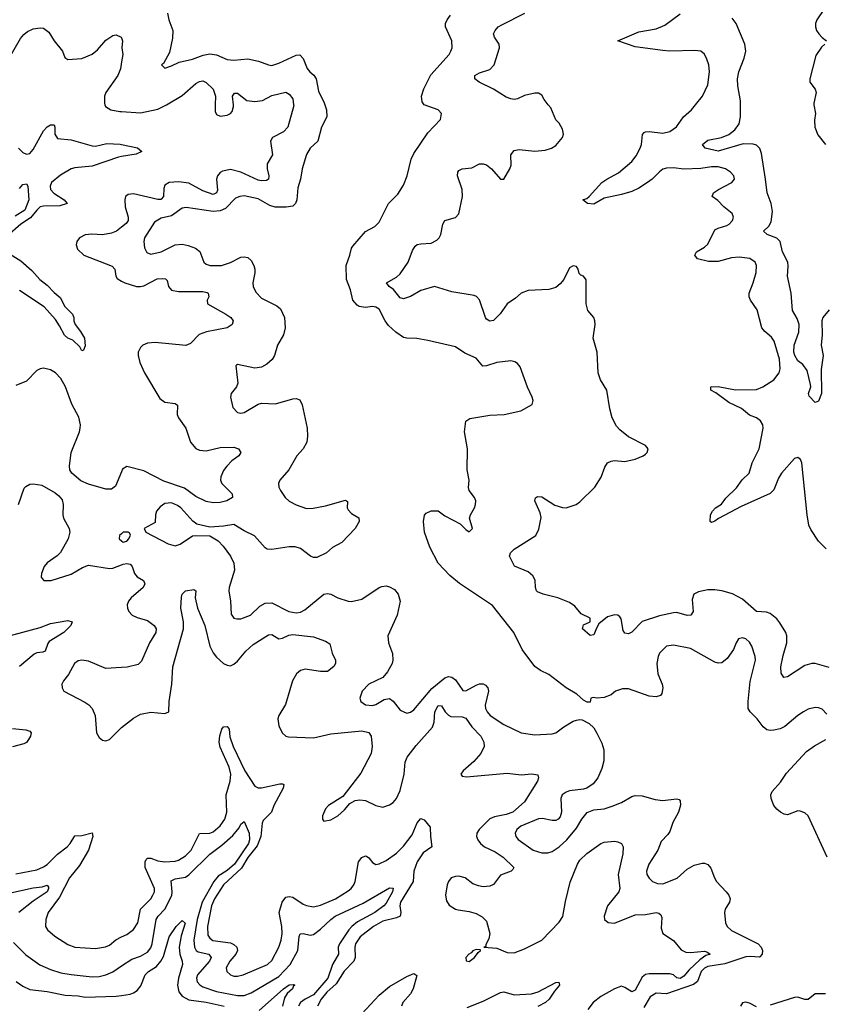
# Model space of a CAD drawing. Header units: inches. Extents: x 1843162 to 1959474, y 907081 to 1016326.
# Tile 525 of 656: x 1919411 to 1924057, y 994800 to 1000492. Entities that reach past the tile are written whole.
import ezdxf

# ---------------------------------------------------------------- set-up
doc = ezdxf.new("R2010")
doc.units = ezdxf.units.IN
doc.header["$MEASUREMENT"] = 0
for name, color, linetype in [('B9010', 7, 'Continuous'), ('B9020', 7, 'Continuous'), ('B9919', 7, 'Continuous'), ('B9929', 7, 'Continuous')]:
    doc.layers.add(name, color=color, linetype=linetype)

msp = doc.modelspace()

# ---------------------------------------------------------------- linework, layer by layer
at = {"layer": 'B9010', "color": 5, "elevation": 520}
for points in [[(1919350, 1000268.9), (1919416.8, 1000383.2), (1919434.8, 1000405.2), (1919457.3, 1000422.7), (1919490, 1000439.4), (1919530, 1000445.4), (1919550, 1000442), (1919579.8, 1000419.8), (1919611.2, 1000370), (1919659.6, 1000310), (1919672.3, 1000272.3), (1919690, 1000262.4), (1919770, 1000268.1), (1919830, 1000292.8), (1919862, 1000318), (1919910, 1000373.8), (1919950, 1000399.6), (1919970, 1000403.6), (1919998.7, 1000390), (1920000, 1000386.7)], [(1920000, 1000247.7), (1919993.3, 1000206.7), (1919979.5, 1000170), (1919910.2, 1000070), (1919902.7, 1000050), (1919901.1, 1000010), (1919904.6, 1000000)]]:
    msp.add_lwpolyline(points, dxfattribs=at)
at = {"layer": 'B9020', "color": 5}
for points, elevation in [([(1920266.8, 1000530), (1920272.7, 1000490), (1920296.9, 1000430), (1920295.1, 1000384.9), (1920277.6, 1000302.4), (1920242, 1000238), (1920232, 1000230), (1920250, 1000212), (1920290, 1000224.9), (1920333.7, 1000246.3), (1920410, 1000262.8), (1920472.5, 1000287.5), (1920510, 1000295), (1920548.9, 1000288.9), (1920610, 1000261.7), (1920650, 1000258.3), (1920730, 1000265.5), (1920792.4, 1000252.4), (1920850, 1000230.4), (1920870, 1000227.4), (1920910, 1000239.6), (1921010, 1000286), (1921030, 1000287.9), (1921050, 1000267), (1921073, 1000210), (1921088, 1000190), (1921111.6, 1000171.6), (1921124.4, 1000150), (1921138.1, 1000078.1), (1921171.2, 1000011.2), (1921175.2, 1000000)], 540), ([(1922467.1, 1000000), (1922443.6, 1000030), (1922430, 1000055.1), (1922410, 1000067), (1922390, 1000066.3), (1922330, 1000052.7), (1922290, 1000033.7), (1922270, 1000029.7), (1922250, 1000034.7), (1922224.5, 1000044.5), (1922151.3, 1000090), (1922068.2, 1000130), (1922043, 1000150), (1922042.4, 1000170), (1922070, 1000184.2), (1922130, 1000203.5), (1922155.1, 1000230), (1922186, 1000330), (1922183.5, 1000350), (1922156.9, 1000390), (1922151.3, 1000410), (1922159.7, 1000430), (1922177.7, 1000450), (1922197.8, 1000462.2), (1922331.3, 1000530)], 520), ([(1923318.7, 1000000), (1923358.7, 1000050), (1923390, 1000116), (1923399.8, 1000190), (1923395.3, 1000230), (1923384, 1000264), (1923370, 1000292.3), (1923349.7, 1000309.7), (1923314.5, 1000314.5), (1923170.1, 1000309.9), (1923130, 1000313.6), (1922970, 1000334.6), (1922869.6, 1000370), (1922990, 1000422.2), (1923090, 1000439.2), (1923140, 1000460), (1923230, 1000524.7)], 480), ([(1924060.2, 1000550), (1924018.8, 1000490), (1924011.1, 1000470), (1924011.3, 1000450), (1924017.3, 1000430), (1924030.2, 1000410), (1924050, 1000388.4), (1924075.5, 1000370)], 460), ([(1921749.8, 1000000), (1921737.2, 1000017.2), (1921734, 1000050), (1921747.1, 1000092.9), (1921787.9, 1000172.1), (1921894.3, 1000290), (1921904.4, 1000310), (1921911, 1000330), (1921908.7, 1000370), (1921872.9, 1000450), (1921873.8, 1000470), (1921882.8, 1000490), (1921902.3, 1000517.7)], 540), ([(1923577.8, 1000000), (1923577.8, 1000022.2), (1923562.9, 1000110), (1923561.4, 1000150), (1923569, 1000190), (1923599, 1000270), (1923608.9, 1000310), (1923603.2, 1000350), (1923553.2, 1000470), (1923530, 1000499.9)], 460), ([(1920000, 1000386.7), (1920006.7, 1000370), (1920002.2, 1000330), (1920007, 1000290), (1920000, 1000247.7)], 520), ([(1924064.9, 1000350), (1924046.2, 1000333.8), (1924014.4, 1000285.6), (1923979.1, 1000150), (1923979.6, 1000130), (1924010.2, 1000090), (1924016.1, 1000070), (1924001.4, 1000010), (1924003, 1000000)], 460), ([(1920260.3, 1000000), (1920270, 1000004.8), (1920350, 1000052.9), (1920430, 1000123.8), (1920450, 1000134.2), (1920470, 1000138), (1920490, 1000128.6), (1920530.1, 1000090), (1920542.8, 1000050), (1920542.3, 1000000)], 520), ([(1920647, 1000000), (1920642.4, 1000050), (1920653.3, 1000066.7), (1920670, 1000066.3), (1920724.8, 1000024.8), (1920770, 1000018), (1920814.5, 1000025.5), (1920870, 1000054.3), (1920950, 1000072.9), (1920970, 1000061.6), (1920990, 1000033.4), (1920994.8, 1000000)], 520)]:
    msp.add_lwpolyline(points, dxfattribs=dict(at, elevation=elevation))
at = {"layer": 'B9919', "color": 5}
for points, elevation in [([(1919904.6, 1000000), (1919908.2, 999990), (1919938, 999970), (1919990, 999960.8), (1920000, 999960.1)], 520), ([(1919404.1, 999750), (1919430, 999723.8), (1919450, 999714), (1919470, 999717.8), (1919490, 999740.8), (1919549.3, 999850), (1919570, 999872.3), (1919590, 999884.4), (1919610, 999884), (1919614.7, 999870), (1919614.3, 999830), (1919630, 999805.7), (1919710, 999797), (1919830, 999762.2), (1919850, 999761.4), (1919915.1, 999775.1), (1919992, 999772), (1920000, 999770.3)], 480), ([(1920000, 999700.7), (1919982.3, 999697.7), (1919830, 999645.5), (1919730, 999636.1), (1919710, 999629), (1919647.7, 999592.3), (1919596.3, 999550), (1919587.4, 999530), (1919589.1, 999510), (1919608.8, 999488.8), (1919669.1, 999450), (1919685.7, 999430), (1919643.7, 999416.3), (1919550, 999414.2), (1919530, 999409.6), (1919510, 999391.5), (1919474.3, 999345.7), (1919417.9, 999310), (1919339.2, 999240.8)], 480), ([(1919410, 999515.3), (1919430, 999538.9), (1919450, 999542), (1919457.6, 999530), (1919463.8, 999450), (1919442, 999390), (1919384.9, 999355.1)], 460), ([(1920000, 999292.6), (1919970.5, 999269.5), (1919942.7, 999257.3), (1919890, 999247.3), (1919827.7, 999252.3), (1919790, 999248.9), (1919756.4, 999230), (1919741.3, 999210), (1919737, 999190), (1919745.3, 999165.3), (1919783.1, 999130), (1919946.2, 999066.2), (1919961.2, 999050), (1919967.6, 999010), (1919975.3, 998995.3), (1920000, 998981.1)], 520), ([(1919357, 999137), (1919417.5, 999097.5), (1919481.3, 999041.3), (1919528.1, 998990), (1919570, 998957.7), (1919610, 998914.8), (1919645.8, 998885.7), (1919672.9, 998832.9), (1919717.1, 998790), (1919723.8, 998770), (1919723.8, 998750), (1919732.4, 998730), (1919763.1, 998690), (1919785.3, 998650), (1919790, 998606), (1919779.6, 998580.4), (1919770, 998578), (1919759.8, 998599.8), (1919719.1, 998639.1), (1919690, 998650.8), (1919670, 998667.5), (1919642, 998722), (1919617.7, 998757.7), (1919552.2, 998832.2), (1919410, 998925.3)], 480), ([(1920000, 997877.5), (1919965.1, 997794.9), (1919941.8, 997778.2), (1919910, 997777.1), (1919810, 997806.3), (1919765.1, 997825.1), (1919712.3, 997870), (1919700.9, 997890), (1919699.5, 997910), (1919709.7, 997990), (1919756.8, 998110), (1919760.9, 998130), (1919762.4, 998150), (1919753.3, 998193.3), (1919713.1, 998270), (1919676.2, 998370), (1919650, 998417.4), (1919618.9, 998450), (1919590, 998468.3), (1919550, 998477.6), (1919530, 998474), (1919510, 998463.7), (1919450, 998401.6), (1919390, 998377.6)], 520), ([(1919404.4, 997690), (1919437.2, 997782.8), (1919446.1, 997793.9), (1919470, 997805.8), (1919490, 997807.7), (1919540.2, 997800.2), (1919616.3, 997756.3), (1919638.7, 997738.7), (1919656.4, 997716.4), (1919663.2, 997690), (1919660.8, 997630), (1919664.9, 997610), (1919698, 997550), (1919701.7, 997530), (1919691.6, 997490), (1919648, 997412), (1919628.1, 997391.9), (1919570, 997352), (1919552.6, 997330), (1919538, 997290), (1919536.5, 997270), (1919540.7, 997260.7), (1919551.3, 997250), (1919593.2, 997250), (1919710, 997287.2), (1919774.1, 997325.9), (1919810, 997338.8), (1919930, 997319.5), (1919950, 997321.9), (1920000, 997341.1)], 520), ([(1920000, 997520.5), (1919988.2, 997510), (1919986.4, 997490), (1920000, 997478.9)], 540), ([(1919330, 996923.2), (1919530, 996977.9), (1919590, 997002), (1919690, 997018.2), (1919714.3, 997010), (1919706.5, 996990), (1919667.5, 996950), (1919582.8, 996897.2), (1919574.3, 996885.7), (1919557.9, 996842.1), (1919545, 996835), (1919510, 996832.5), (1919495.2, 996824.8), (1919410, 996751.9)], 480), ([(1920000, 996746), (1919910, 996740.3), (1919810, 996784.4), (1919770, 996788.9), (1919750, 996785.8), (1919727.7, 996770), (1919692.8, 996707.2), (1919665.2, 996670), (1919655.8, 996650), (1919656.9, 996630), (1919667.2, 996610), (1919787.3, 996547.3), (1919811, 996531), (1919830.2, 996510.2), (1919847.1, 996470), (1919856.4, 996370), (1919870, 996342.8), (1919890, 996327.3), (1919910, 996322), (1919930, 996330.6), (1920000, 996399.1)], 520), ([(1919370, 996394), (1919446.7, 996386.7), (1919470, 996378.3), (1919478.3, 996370), (1919473.8, 996350), (1919462.2, 996330), (1919450, 996314), (1919435.3, 996304.7), (1919370, 996289)], 480), ([(1919390, 995553.4), (1919510, 995576.8), (1919550, 995594.7), (1919570, 995609), (1919630, 995668.3), (1919686, 995710), (1919703.7, 995730), (1919730, 995773.8), (1919770, 995776.3), (1919831.3, 995791.3), (1919834.5, 995770), (1919809.5, 995690), (1919756.9, 995603.1), (1919700.1, 995530), (1919640.8, 995419.2), (1919575.8, 995330), (1919562.3, 995290), (1919561.3, 995250), (1919572.4, 995230), (1919613.7, 995193.7), (1919690, 995145.5), (1919730, 995129.2), (1919850, 995122.2), (1919907.5, 995132.5), (1919930, 995142.4), (1919967, 995173), (1920000, 995189.3)], 480), ([(1919270, 995425.6), (1919490, 995473.9), (1919542, 995478), (1919570, 995488.4), (1919577.8, 995477.8), (1919578.8, 995470), (1919570, 995449.9), (1919490, 995395.6), (1919406.2, 995330)], 460), ([(1919376.6, 995156.6), (1919446.4, 995086.4), (1919528.3, 995028.3), (1919590, 995000.5), (1919650, 994982.6), (1919708.2, 994971.8), (1919830, 994958.2), (1919870, 994960.2), (1919910, 994970.2), (1919950, 994987.8), (1920000, 995021.6)], 460), ([(1919391.6, 994931.6), (1919430, 994905), (1919470, 994885.1), (1919570, 994874.6), (1919673.5, 994853.5), (1919748.6, 994848.6), (1919790, 994841.1), (1919970, 994846.5), (1920000, 994850.9)], 440)]:
    msp.add_lwpolyline(points, dxfattribs=dict(at, elevation=elevation))
at = {"layer": 'B9929', "color": 5}
for points, elevation in [([(1920994.8, 1000000), (1920995.4, 999995.4), (1920961.3, 999870), (1920936.2, 999843.8), (1920872.9, 999810), (1920860.6, 999790), (1920872.9, 999710), (1920842.1, 999657.9), (1920842.2, 999630), (1920851, 999589), (1920849, 999570), (1920838, 999562), (1920810, 999559.7), (1920790, 999564), (1920690, 999611.1), (1920630, 999625.6), (1920584.1, 999615.9), (1920570, 999608.9), (1920554.2, 999590), (1920550.1, 999570), (1920554, 999506), (1920549.5, 999490.5), (1920530, 999481.6), (1920470, 999502.3), (1920390, 999546.1), (1920330, 999555.1), (1920275.5, 999550), (1920250, 999535.1), (1920244, 999516), (1920242.6, 999470), (1920230, 999453.8), (1920227, 999453), (1920210, 999452.9), (1920070, 999484.8), (1920038, 999482), (1920023.1, 999470), (1920019, 999450), (1920021, 999410), (1920039.4, 999350), (1920038, 999330), (1920026.6, 999313.4), (1920000, 999292.6)], 520), ([(1920000, 999960.1), (1920110, 999953.5), (1920210, 999975), (1920260.3, 1000000)], 520), ([(1921175.2, 1000000), (1921185.8, 999970), (1921186.5, 999930), (1921156.5, 999870), (1921135.8, 999790), (1921091.5, 999748.5), (1921070, 999713.2), (1921044.9, 999630), (1921034.9, 999570), (1921020.2, 999519.8), (1921013.2, 999450), (1921006, 999430), (1920990, 999414), (1920951.8, 999408.2), (1920888.4, 999408.4), (1920857.4, 999417.4), (1920790, 999457.1), (1920710, 999473), (1920684, 999470), (1920659.6, 999460.4), (1920600.5, 999399.5), (1920570, 999386.1), (1920530, 999383.6), (1920373.4, 999406.6), (1920350, 999402.8), (1920290, 999357.6), (1920230, 999343.5), (1920190, 999321.6), (1920132.3, 999230), (1920128.4, 999210), (1920132.3, 999172.3), (1920145.8, 999145.8), (1920170, 999136.9), (1920230, 999150.2), (1920310, 999190.2), (1920350, 999194), (1920386.3, 999186.3), (1920427.7, 999170), (1920452.1, 999152.1), (1920476.4, 999090), (1920490, 999077.6), (1920512, 999070), (1920577.2, 999070), (1920630, 999087.8), (1920690, 999118.3), (1920710, 999121.5), (1920730, 999116.1), (1920750, 999099.5), (1920765.4, 999070), (1920770.2, 999050), (1920771, 999029), (1920759, 998970), (1920761.5, 998950), (1920775.9, 998915.9), (1920810, 998881.1), (1920897.6, 998837.6), (1920919.7, 998819.7), (1920942.3, 998770), (1920946.5, 998710), (1920935.9, 998670), (1920902, 998610), (1920884.9, 998550), (1920871.9, 998528.1), (1920840, 998500), (1920810, 998482.7), (1920770, 998476.4), (1920670, 998499), (1920664.5, 998495.5), (1920661, 998490), (1920673, 998390), (1920664.9, 998370), (1920634.4, 998330), (1920630.4, 998310), (1920643.7, 998250), (1920670, 998220.5), (1920690, 998216.4), (1920710, 998221.3), (1920790, 998268.9), (1920810, 998274.9), (1920890, 998271.8), (1920990, 998300.3), (1921010, 998301.6), (1921030, 998294), (1921045.1, 998265.1), (1921072.6, 998130), (1921075.6, 998084.4), (1921071.8, 998050), (1921050.6, 998010), (1921013.4, 997970), (1920966.4, 997890), (1920914.9, 997830), (1920908.4, 997810), (1920910.4, 997790), (1920919.5, 997770), (1920947, 997730), (1920970, 997708.8), (1921010, 997687), (1921070, 997666.7), (1921108, 997668), (1921178.4, 997681.6), (1921294.2, 997714.2), (1921306.4, 997706.4), (1921304.9, 997670), (1921310, 997658.8), (1921330, 997638), (1921372.2, 997612.2), (1921373, 997590), (1921350, 997549.5), (1921273.4, 997470), (1921219.2, 997440.8), (1921184.9, 997410), (1921130, 997383.5), (1921110, 997383.5), (1921092.7, 997390), (1921034.2, 997434.2), (1921004.6, 997444.6), (1920970, 997445.3), (1920870, 997428.7), (1920842.7, 997430), (1920830, 997438.4), (1920768.2, 997508.2), (1920710, 997536.3), (1920650, 997574.3), (1920590, 997564.2), (1920510, 997558), (1920435.8, 997575.8), (1920412.4, 997592.4), (1920343.1, 997670), (1920324.1, 997684.1), (1920290, 997698.8), (1920250, 997694.7), (1920224.1, 997675.9), (1920203.1, 997650), (1920195.6, 997630), (1920194, 997586), (1920131.3, 997550), (1920141, 997530), (1920270, 997461.6), (1920309.5, 997450.5), (1920339.3, 997460.7), (1920410, 997507.7), (1920430, 997510.5), (1920510, 997508), (1920558.7, 997478.7), (1920587.8, 997447.8), (1920630.2, 997390.2), (1920650.3, 997350), (1920652.6, 997310), (1920622.4, 997210), (1920620.9, 997190), (1920630.2, 997130.2), (1920634.7, 997054.7), (1920650, 997033), (1920667.4, 997027.4), (1920690, 997028.9), (1920745.1, 997050), (1920799.4, 997100.6), (1920830, 997119.6), (1920870, 997120.3), (1920966.4, 997070), (1921010, 997062.2), (1921033.9, 997066.1), (1921060.4, 997079.6), (1921170, 997170.3), (1921190, 997173.7), (1921210, 997170.4), (1921250, 997150.5), (1921310, 997130.6), (1921330, 997128.2), (1921390, 997142.4), (1921489.3, 997210), (1921505.2, 997214.8), (1921530, 997218.3), (1921550, 997214), (1921577.6, 997197.6), (1921599.5, 997170), (1921610.3, 997130), (1921593.6, 997050), (1921539.5, 996930), (1921544.4, 996890), (1921567, 996827), (1921568.7, 996790), (1921564.2, 996770), (1921537.4, 996722.6), (1921510.2, 996689.8), (1921430, 996649.6), (1921390.4, 996610), (1921377.6, 996570), (1921383.8, 996550), (1921410, 996530.3), (1921450, 996526.7), (1921470, 996533.1), (1921518.4, 996561.6), (1921550, 996567), (1921570, 996552.4), (1921610, 996500.5), (1921650, 996482), (1921670, 996488), (1921690, 996502.4), (1921793.9, 996626.1), (1921870, 996686.9), (1921890, 996694.4), (1921910, 996691.3), (1921930, 996675.3), (1921973.1, 996613.1), (1921990, 996611.6), (1922050, 996645.5), (1922070, 996652.3), (1922090, 996651.6), (1922104, 996644), (1922117, 996630), (1922121.7, 996610), (1922102.5, 996530), (1922104.6, 996510), (1922114, 996490), (1922132, 996470), (1922210, 996418), (1922311.3, 996370), (1922390, 996357.1), (1922490, 996363.1), (1922511, 996369), (1922556.6, 996403.4), (1922610, 996436), (1922630, 996442.8), (1922650, 996446.8), (1922663.5, 996443.5), (1922704, 996424), (1922730, 996398), (1922748.1, 996368.1), (1922776.3, 996310), (1922788, 996270), (1922787.5, 996207.5), (1922776.1, 996163.9), (1922754, 996110), (1922726, 996074), (1922690.5, 996049.5), (1922670, 996042.7), (1922590, 996033), (1922570, 996025.6), (1922548, 996010), (1922540.4, 995990), (1922543.7, 995910), (1922536, 995884), (1922524, 995870), (1922510, 995863), (1922490, 995862.3), (1922434.1, 995874.1), (1922410, 995872.6), (1922309.1, 995830), (1922284.4, 995810), (1922274.9, 995790), (1922278.9, 995770), (1922292.6, 995752.6), (1922380.4, 995690), (1922430, 995674.9), (1922464.4, 995675.6), (1922490, 995683.1), (1922530, 995710.4), (1922575.1, 995750), (1922630, 995818.8), (1922660.9, 995870), (1922691.9, 995908.1), (1922730, 995924), (1922790, 995930.5), (1922835.6, 995944.4), (1922890, 995966), (1922950, 996000.5), (1922970, 996006), (1923010, 996004.4), (1923084.1, 995984.1), (1923130, 995977.8), (1923208.4, 995988.4), (1923223.4, 995983.4), (1923230, 995976), (1923230.5, 995950.5), (1923219.6, 995910), (1923187.7, 995850), (1923170, 995799.3), (1923158.8, 995781.2), (1923119.9, 995740.1), (1923099.5, 995690), (1923048.9, 995610), (1923034.3, 995570), (1923037.4, 995550), (1923050, 995528.5), (1923070.4, 995510), (1923097.5, 995497.5), (1923130, 995495.4), (1923211.4, 995528.6), (1923270, 995581.5), (1923310, 995604.4), (1923355.8, 995615.8), (1923370, 995616.4), (1923390, 995608), (1923407.5, 995587.5), (1923427.4, 995530), (1923439.5, 995510), (1923495.3, 995450), (1923510.3, 995430), (1923517.6, 995410), (1923514.9, 995390), (1923490.5, 995350), (1923486, 995330), (1923492.2, 995270), (1923501.6, 995250), (1923526.1, 995226.1), (1923681.2, 995150), (1923698.2, 995130), (1923705.2, 995110), (1923703.6, 995090), (1923690, 995073.7), (1923687, 995073), (1923636.4, 995076.4), (1923610, 995073.4), (1923487, 995033), (1923390, 995018.4), (1923370, 995008.5), (1923350.1, 994990), (1923328.9, 994931.1), (1923305.9, 994914.1), (1923150, 994860.1), (1923090, 994865), (1923056.8, 994843.2), (1923019, 994781)], 540), ([(1920542.3, 1000000), (1920541.8, 999961.8), (1920550, 999943.8), (1920570, 999934.9), (1920610, 999939.6), (1920630, 999948.9), (1920639.2, 999960.8), (1920647.9, 999990), (1920647, 1000000)], 520), ([(1924077, 996477), (1924050, 996505.1), (1924030, 996513.6), (1924010, 996515.6), (1923970, 996505.1), (1923942.8, 996490), (1923910, 996469.5), (1923834, 996406), (1923806.8, 996393.2), (1923770, 996383.8), (1923750, 996383.5), (1923730, 996387.4), (1923710, 996404), (1923674.8, 996450), (1923633.7, 996490), (1923623.5, 996510), (1923622.8, 996550), (1923633.5, 996666.5), (1923664.8, 996790), (1923663.1, 996810), (1923644, 996870), (1923630, 996893.6), (1923610, 996912.8), (1923590, 996918.7), (1923567.4, 996912.6), (1923552.7, 996890), (1923537.6, 996850), (1923502, 996798), (1923470, 996773.6), (1923450, 996771.5), (1923430, 996777.4), (1923290, 996856.4), (1923190, 996876.9), (1923150.4, 996869.6), (1923110.5, 996830), (1923101.6, 996810), (1923094, 996770), (1923100.2, 996710), (1923125.8, 996650), (1923129, 996630), (1923123.9, 996596.1), (1923114.9, 996585.1), (1923090, 996578), (1923050, 996582), (1922930, 996623), (1922896.4, 996623.6), (1922856, 996610), (1922830, 996589.3), (1922790, 996572.7), (1922748.9, 996568.9), (1922726.4, 996573.6), (1922714, 996570), (1922710, 996546), (1922692.7, 996547.3), (1922670, 996558), (1922632.7, 996592.7), (1922570, 996629.3), (1922470, 996706), (1922422, 996730), (1922390, 996753.2), (1922317, 996850), (1922267, 996950), (1922145.5, 997105.5), (1921953.4, 997233.4), (1921898.7, 997278.7), (1921830.9, 997350.9), (1921783.3, 997443.3), (1921751.1, 997530), (1921745.6, 997590), (1921752.1, 997627.9), (1921760.7, 997639.3), (1921790, 997653), (1921830, 997653), (1921870, 997623.8), (1921958, 997578), (1921990, 997544), (1922010, 997531.3), (1922028.7, 997550), (1922012.3, 997610), (1922018, 997630), (1922040.7, 997670), (1922047.3, 997690), (1922047.6, 997710), (1922040.7, 997730), (1922009.7, 997769.7), (1922006.6, 997786.6), (1922009.7, 997830), (1921998.9, 997890), (1921999.7, 998010), (1921983, 998110), (1921989.6, 998170.4), (1922014.5, 998185.5), (1922130, 998206), (1922211.4, 998208.6), (1922308.7, 998230), (1922373.2, 998266.8), (1922379, 998290), (1922374, 998310), (1922347.6, 998367.6), (1922305.1, 998485.1), (1922290, 998503.7), (1922274.3, 998514.3), (1922250, 998520.5), (1922170, 998509.7), (1922110, 998491.3), (1922089.7, 998489.7), (1922050, 998536), (1921984.9, 998564.9), (1921930, 998600.5), (1921770, 998637.4), (1921708.2, 998648.2), (1921650, 998649.8), (1921630, 998655.5), (1921586.1, 998686.1), (1921544.1, 998724.1), (1921524.8, 998750), (1921490, 998817.7), (1921470, 998830.8), (1921450, 998832.9), (1921410, 998827.1), (1921374.4, 998834.4), (1921361.5, 998841.5), (1921337.8, 998870), (1921323.4, 998930), (1921299.9, 998990), (1921298.7, 999070), (1921320.8, 999130), (1921328.8, 999170), (1921336.9, 999183.1), (1921410, 999268), (1921464.2, 999295.8), (1921490, 999320.7), (1921543.6, 999430), (1921597.7, 999482.3), (1921630, 999536), (1921651.4, 999588.6), (1921675.2, 999684.8), (1921690, 999719.1), (1921770, 999838), (1921844.8, 999915.2), (1921849.3, 999950), (1921830, 999971.6), (1921750, 999999.7), (1921749.8, 1000000)], 540), ([(1924090, 996746.6), (1924010, 996769.8), (1923990, 996769.8), (1923950, 996757.7), (1923850, 996692.8), (1923828.4, 996688.4), (1923813.3, 996713.3), (1923811.6, 996750), (1923824.2, 996815.8), (1923846.6, 996890), (1923846.2, 996930), (1923839.8, 996950), (1923805.7, 997005.7), (1923788.2, 997028.2), (1923750, 997059.7), (1923727.6, 997067.6), (1923670, 997071.1), (1923590, 997141.6), (1923531.8, 997171.8), (1923470, 997189.9), (1923430, 997196.5), (1923390, 997196.5), (1923335, 997185), (1923308.9, 997170), (1923299.7, 997140.3), (1923304.4, 997070), (1923291.1, 997048.9), (1923270, 997048.1), (1923210, 997063.9), (1923190, 997063.7), (1923110, 997045.4), (1923010, 997012.2), (1922950, 996950.6), (1922930, 996940.6), (1922910, 996945.7), (1922900.3, 996960.3), (1922887.8, 997027.8), (1922880.1, 997040.1), (1922870, 997049.6), (1922849.1, 997050.9), (1922810, 997039.7), (1922759.9, 997000.1), (1922744.9, 996975.1), (1922730, 996935.1), (1922710, 996932.7), (1922664.5, 996970), (1922670, 996994), (1922708.9, 997011.1), (1922710, 997032.3), (1922657.4, 997057.4), (1922621.5, 997101.5), (1922590, 997122.2), (1922522.7, 997150), (1922437.2, 997170), (1922404.7, 997184.7), (1922398.4, 997190), (1922393, 997210), (1922391.2, 997251.2), (1922377.7, 997277.7), (1922350, 997300.7), (1922271.7, 997331.7), (1922242.9, 997390), (1922247.8, 997410), (1922270, 997431.5), (1922394.5, 997510), (1922413.1, 997546.9), (1922426.5, 997613.5), (1922420.6, 997640.6), (1922389.6, 997710), (1922392.5, 997727.5), (1922405.4, 997734.6), (1922430, 997733.1), (1922505.1, 997685.1), (1922550, 997671.3), (1922570, 997670.3), (1922629, 997690), (1922650, 997704), (1922736.2, 997790), (1922772.2, 997847.8), (1922794.1, 997905.9), (1922809.7, 997930.3), (1922830, 997940.4), (1922850, 997943.7), (1922910, 997938), (1922969.6, 997950.4), (1923015.3, 997970), (1923030, 997981), (1923039, 997990), (1923044, 998010), (1923028.7, 998030), (1922930, 998080.4), (1922880.7, 998120.7), (1922862.1, 998142.1), (1922836.7, 998190), (1922822.2, 998242.2), (1922805.7, 998350), (1922769.9, 998409.9), (1922755.4, 998450), (1922750, 998569), (1922726.4, 998650), (1922737.7, 998730), (1922736.4, 998750), (1922729.5, 998770), (1922696, 998810), (1922685.2, 998850), (1922687, 998987), (1922670, 999009.2), (1922654.8, 999014.8), (1922645.1, 999025.1), (1922639.5, 999050), (1922630, 999065.2), (1922610, 999069.5), (1922590, 999057), (1922556.5, 998990), (1922535.8, 998964.2), (1922510, 998943.1), (1922470, 998931.5), (1922350, 998927), (1922310, 998910.9), (1922278, 998882), (1922230, 998848.4), (1922188.1, 998791.9), (1922159, 998761), (1922150, 998753.3), (1922130, 998749.6), (1922110, 998760.7), (1922104, 998770), (1922070, 998871.6), (1922051.5, 998891.5), (1922037.8, 998897.8), (1921910, 998919.4), (1921810, 998948.7), (1921730, 998925.3), (1921670, 998890.9), (1921630, 998877.7), (1921610, 998884), (1921572.2, 998932.2), (1921547.3, 998950), (1921532.7, 998970), (1921590, 999002.8), (1921610, 999022), (1921657.3, 999090), (1921682, 999158), (1921698, 999182), (1921710, 999191.3), (1921730, 999196.2), (1921790, 999200.2), (1921823.6, 999216.4), (1921836.9, 999230), (1921846.4, 999250), (1921857.1, 999310), (1921869.7, 999330), (1921931.4, 999348.6), (1921949.8, 999370), (1921971.6, 999470), (1921969, 999510), (1921942.9, 999590), (1921943.9, 999610), (1921950, 999620.4), (1921970, 999628.9), (1922024.6, 999635.4), (1922070, 999658.4), (1922090, 999658.4), (1922110, 999652), (1922139.3, 999630), (1922190, 999570.7), (1922210, 999570.7), (1922245.4, 999630), (1922251.7, 999650), (1922251.5, 999710), (1922270, 999734.7), (1922298.5, 999741.5), (1922390, 999732.2), (1922450, 999737.3), (1922486, 999750), (1922510, 999764.9), (1922549.6, 999810), (1922555.8, 999830), (1922550, 999859.3), (1922530, 999894), (1922510, 999912.7), (1922481.6, 999981.6), (1922467.1, 1000000)], 520), ([(1924073.3, 997433.3), (1924030, 997477.4), (1923984.1, 997544.1), (1923973.3, 997570), (1923963.9, 997630), (1923932, 997930), (1923924.2, 997950), (1923910, 997961.6), (1923890, 997954.5), (1923814.7, 997870), (1923797.9, 997842.1), (1923770, 997773.7), (1923750, 997753.1), (1923582.9, 997677.1), (1923451.1, 997608.9), (1923430, 997593.6), (1923410, 997585.1), (1923402.7, 997590), (1923405.7, 997630), (1923415.8, 997650), (1923434, 997670), (1923468.8, 997691.2), (1923493.7, 997726.3), (1923554.7, 997785.3), (1923587.4, 997832.6), (1923628.5, 997870), (1923646.2, 997930), (1923687, 998010), (1923708.4, 998130), (1923706.6, 998150), (1923693.7, 998173.7), (1923669.8, 998189.8), (1923630, 998205.6), (1923583.6, 998243.6), (1923510, 998278.3), (1923434.8, 998334.8), (1923407.6, 998350), (1923406, 998370), (1923450, 998372.1), (1923550, 998351.4), (1923670, 998354.7), (1923706.4, 998370), (1923770.8, 998410), (1923801.5, 998450), (1923806.8, 998473.2), (1923803.7, 998530), (1923772.9, 998632.9), (1923757.1, 998657.1), (1923718.7, 998690), (1923702.5, 998710), (1923673.7, 998813.7), (1923636.2, 998870), (1923629, 998890), (1923628.6, 998911.4), (1923651.6, 998970), (1923668.7, 999030), (1923670.9, 999070), (1923663.5, 999090), (1923632, 999112), (1923570, 999119.3), (1923525.4, 999114.6), (1923450, 999094.7), (1923393.2, 999093.2), (1923329.8, 999109.8), (1923314.5, 999130), (1923324.5, 999150), (1923370, 999176.5), (1923390, 999194.9), (1923430, 999276.5), (1923450, 999287.5), (1923498.3, 999301.7), (1923513, 999310), (1923531.1, 999330), (1923536.9, 999350), (1923530.6, 999370.6), (1923481.3, 999410), (1923447.3, 999447.3), (1923415.1, 999470), (1923422.3, 999490), (1923450.9, 999510), (1923528.6, 999550), (1923543.1, 999570), (1923539.6, 999590), (1923520.7, 999610), (1923492, 999630), (1923450, 999640.7), (1923410, 999641), (1923348.5, 999631.5), (1923250, 999626.8), (1923190, 999635.1), (1923150, 999634.2), (1923130, 999627.1), (1923110, 999612.8), (1923066.7, 999570), (1923039.7, 999550), (1922990, 999518.5), (1922950, 999499.5), (1922890, 999481.8), (1922790, 999460.6), (1922730, 999424.5), (1922693.6, 999430), (1922666, 999450), (1922690, 999458.7), (1922703.6, 999470), (1922776.3, 999550), (1922804.7, 999570), (1922873.9, 999606.1), (1922950, 999671.8), (1922975.4, 999704.6), (1922998.8, 999750), (1923006, 999770), (1923011.8, 999828.2), (1923021.2, 999838.8), (1923030, 999844), (1923050, 999844.5), (1923130, 999835.2), (1923170, 999846), (1923207.5, 999872.5), (1923249.1, 999930.9), (1923294.7, 999970), (1923318.7, 1000000)], 480), ([(1924090, 998814), (1924053.4, 998770), (1924048.6, 998751.4), (1924050.3, 998670.3), (1924045.5, 998610), (1924056.8, 998550), (1924045.5, 998470), (1924046.4, 998330), (1924030, 998287), (1924010, 998278), (1923974.9, 998314.9), (1923971.2, 998330), (1923984.5, 998370), (1923983.7, 998383.7), (1923964.2, 998464.2), (1923939.3, 998499.3), (1923910, 998519.8), (1923891.8, 998550), (1923886.6, 998570), (1923887.9, 998610), (1923915.1, 998684.9), (1923917.8, 998730), (1923905, 998765), (1923878.6, 998810), (1923871.2, 998911.2), (1923849.2, 999009.3), (1923853.7, 999066.3), (1923851.2, 999090), (1923820.3, 999150), (1923807.7, 999210), (1923788.5, 999228.5), (1923731.8, 999250), (1923711.8, 999270), (1923741.3, 999298.7), (1923756.3, 999323.7), (1923763.1, 999383.1), (1923756.2, 999430), (1923733, 999490), (1923723.7, 999570), (1923698.7, 999718.7), (1923690, 999747.6), (1923670, 999766), (1923652.1, 999772.1), (1923593.5, 999773.5), (1923450, 999731.3), (1923374, 999750), (1923359.5, 999770), (1923390, 999795.2), (1923468.9, 999811.1), (1923510, 999827.6), (1923544.6, 999855.4), (1923570.6, 999889.4), (1923577.8, 999930), (1923577.8, 1000000)], 460), ([(1924003, 1000000), (1924011.1, 999950), (1924006, 999910), (1924008.8, 999870), (1924025.2, 999825.2), (1924069.1, 999770)], 460), ([(1920000, 999770.3), (1920091.6, 999751.6), (1920117.1, 999730), (1920085, 999715), (1920000, 999700.7)], 480), ([(1920000, 998981.1), (1920019.1, 998970), (1920086.8, 998950), (1920110, 998949.4), (1920130, 998953.9), (1920207.1, 998992.9), (1920236.5, 998996.5), (1920253.6, 998993.6), (1920264.5, 998984.5), (1920272.3, 998950), (1920290, 998927.3), (1920330, 998920.4), (1920470, 998920.7), (1920494.4, 998914.4), (1920501.6, 998910), (1920504.4, 998890), (1920494.9, 998870), (1920496.3, 998850), (1920603.1, 998790), (1920632.4, 998770), (1920646.4, 998750), (1920639.3, 998730), (1920610.5, 998710), (1920491.8, 998688.2), (1920448.3, 998671.7), (1920399.3, 998620.7), (1920372.6, 998607.4), (1920193.8, 998626.2), (1920150, 998622), (1920122.4, 998610), (1920110, 998597.6), (1920097.3, 998570), (1920096.5, 998550), (1920106.5, 998510), (1920133.5, 998450), (1920222, 998302), (1920250, 998280.2), (1920310, 998273.4), (1920323.4, 998263.4), (1920322.4, 998210), (1920329.1, 998190), (1920371.8, 998130), (1920399.5, 998050), (1920430, 998012.7), (1920450, 998003.1), (1920490, 997999.6), (1920570, 998019), (1920650, 998020.9), (1920675.5, 998010), (1920690.3, 997990.3), (1920678, 997970), (1920638.7, 997941.3), (1920608.3, 997911.7), (1920590, 997886.6), (1920574.3, 997850), (1920572.9, 997830), (1920580.2, 997810), (1920640.5, 997750), (1920642, 997730), (1920608, 997710), (1920570, 997701.4), (1920530, 997699.6), (1920490, 997705.6), (1920430, 997735.8), (1920364.3, 997784.3), (1920244.7, 997824.7), (1920130, 997883.4), (1920030, 997908), (1920006.7, 997893.3), (1920000, 997877.5)], 520), ([(1920000, 997478.9), (1920010, 997470.7), (1920030, 997478), (1920042, 997490), (1920052.7, 997512.7), (1920045.6, 997525.6), (1920038, 997530), (1920010, 997529.3), (1920000, 997520.5)], 540), ([(1920000, 997341.1), (1920010, 997345), (1920030, 997348.2), (1920050, 997344.2), (1920061.8, 997330), (1920074.8, 997290), (1920091.4, 997271.4), (1920126.9, 997250), (1920135, 997230), (1920126, 997210), (1920056.5, 997150), (1920040.2, 997130), (1920032.9, 997110), (1920034.3, 997090), (1920042.7, 997070), (1920061.7, 997050), (1920090, 997036.8), (1920150, 997019), (1920188, 996990), (1920199.6, 996970), (1920198.3, 996950), (1920162.4, 996890), (1920116.2, 996783.8), (1920095.4, 996764.6), (1920032, 996748), (1920000, 996746)], 520), ([(1920000, 996399.1), (1920000.5, 996399.5), (1920070, 996454.9), (1920110, 996476.2), (1920170, 996488), (1920250, 996480.4), (1920274.5, 996490), (1920275.1, 996550), (1920290.9, 996650), (1920296.2, 996750), (1920359, 996970), (1920357.5, 997010), (1920343.9, 997090), (1920347.2, 997152.8), (1920351.5, 997170), (1920369.8, 997190.2), (1920418.3, 997198.3), (1920430.3, 997190.3), (1920426.5, 997150), (1920439.2, 997090), (1920482, 996990), (1920510.8, 996870), (1920530, 996831.5), (1920550, 996805.8), (1920590, 996770.2), (1920610, 996759.6), (1920630, 996757.3), (1920650, 996765.8), (1920670, 996783.2), (1920718.6, 996841.4), (1920760.8, 996879.2), (1920850, 996935.4), (1920870, 996938.2), (1920910, 996913.4), (1920930, 996915.6), (1920966.7, 996933.4), (1920990, 996937.5), (1921110, 996923.8), (1921180, 996900), (1921203.8, 996883.8), (1921218, 996830), (1921237, 996790), (1921236.5, 996770), (1921226.8, 996753.2), (1921190, 996724.7), (1921150, 996722.9), (1921062.2, 996737.8), (1921035.5, 996730), (1921012, 996710), (1920989, 996670), (1920947.8, 996532.2), (1920909.2, 996470), (1920903.2, 996450), (1920908.8, 996408.8), (1920927.9, 996370), (1920950, 996350.3), (1920965.9, 996345.9), (1921110, 996340.5), (1921210, 996363), (1921390, 996381.6), (1921430.7, 996370.7), (1921443.5, 996350), (1921448.6, 996290), (1921442.5, 996250), (1921383.9, 996136.1), (1921279.5, 996000.5), (1921197.1, 995950), (1921179.5, 995930), (1921162.4, 995890), (1921162, 995870), (1921170, 995858.8), (1921210, 995867.2), (1921250, 995888.9), (1921290, 995923.1), (1921319.8, 995960.3), (1921350, 995977.4), (1921378.4, 995981.6), (1921410, 995977.8), (1921470, 995948.4), (1921510, 995940.2), (1921550, 995952.2), (1921570, 995966.2), (1921590.5, 995990), (1921610, 996034.9), (1921634.1, 996130), (1921640.3, 996199.7), (1921651, 996229), (1921703.1, 996296.9), (1921798.3, 996401.7), (1921808.3, 996430), (1921811.6, 996490), (1921830, 996527.1), (1921850, 996524.9), (1921871.9, 996490), (1921890, 996470.7), (1921903.9, 996463.9), (1921970, 996462.2), (1921990, 996454.3), (1922024.7, 996404.7), (1922076.3, 996350), (1922095.3, 996315.3), (1922096.1, 996290), (1922076.6, 996250), (1922037.1, 996202.9), (1921974.6, 996150), (1921961.3, 996130), (1921970, 996119.3), (1921994.4, 996114.4), (1922230, 996136.8), (1922310, 996126.8), (1922372.8, 996132.8), (1922406.7, 996126.7), (1922411.5, 996110), (1922403.9, 996090), (1922330, 995969.8), (1922262.3, 995910), (1922223.4, 995896.6), (1922156.3, 995883.7), (1922128.4, 995871.6), (1922067.1, 995810), (1922053.6, 995790), (1922052.4, 995770), (1922060.2, 995750), (1922075.2, 995730), (1922099.1, 995710), (1922160.3, 995680.3), (1922205.7, 995650), (1922267.2, 995590), (1922261.7, 995578.3), (1922253.4, 995570), (1922190, 995546.5), (1922150, 995492.4), (1922130, 995483), (1922090, 995478.6), (1922064, 995484), (1922030, 995496.9), (1921986.2, 995530), (1921950, 995540.2), (1921930, 995538.8), (1921906.2, 995530), (1921889.4, 995510), (1921882, 995490), (1921872.7, 995430), (1921878.5, 995398.5), (1921893.6, 995373.6), (1921930, 995350.2), (1921945.4, 995345.4), (1922010, 995336.6), (1922050, 995325.4), (1922085.3, 995305.3), (1922110, 995279.5), (1922129.2, 995210), (1922122.5, 995177.5), (1922105.4, 995145.4), (1922105.4, 995134.6), (1922094, 995130), (1922170, 995123.9), (1922230, 995100.2), (1922270, 995097.7), (1922330, 995121.1), (1922430, 995171.3), (1922530, 995274.2), (1922552.1, 995307.9), (1922566.5, 995393.5), (1922593.3, 995506.7), (1922636.2, 995610), (1922650, 995633.2), (1922690, 995670.8), (1922770, 995730.2), (1922790, 995737.8), (1922850, 995742), (1922870, 995739.5), (1922890, 995730.4), (1922899.5, 995710), (1922897.3, 995670), (1922872, 995550), (1922879.8, 995470), (1922874.6, 995450), (1922809.1, 995370), (1922789.4, 995310), (1922792.4, 995290), (1922813.5, 995273.5), (1922850, 995268.8), (1922970, 995317.7), (1923030, 995319.7), (1923090, 995330.2), (1923106.9, 995326.9), (1923117.4, 995317.4), (1923122.6, 995302.6), (1923120.3, 995240.3), (1923129.1, 995210), (1923190, 995168), (1923234.8, 995114.8), (1923262.1, 995102.1), (1923290, 995098.5), (1923370, 995106.7), (1923383.6, 995103.6), (1923402, 995090), (1923378.2, 995081.8), (1923342.7, 995057.3), (1923281, 994999), (1923250, 994961.9), (1923230, 994948.8), (1923210, 994953.8), (1923190, 994969.8), (1923170, 994975.3), (1923050, 994976.6), (1923030, 994971.3), (1923010, 994956.2), (1922970, 994882.1), (1922950, 994871.5), (1922910, 994897.9), (1922890, 994904.6), (1922849.2, 994890), (1922770, 994844.7), (1922727.1, 994810), (1922695.3, 994770)], 520), ([(1920000, 995189.3), (1920030, 995204.1), (1920070, 995232.6), (1920095, 995270), (1920109.8, 995350), (1920169, 995410), (1920182, 995430), (1920189.9, 995450), (1920189.9, 995470), (1920136.6, 995590), (1920136.5, 995623.6), (1920142.5, 995637.5), (1920150, 995645.4), (1920170, 995644.5), (1920210, 995629.6), (1920250, 995623.1), (1920310, 995627.4), (1920330, 995633.9), (1920370, 995657.7), (1920402.4, 995690), (1920450, 995787.5), (1920510, 995788.4), (1920530, 995797.3), (1920570, 995832.5), (1920596.4, 995870), (1920609.6, 995910.4), (1920604.4, 996010), (1920628.1, 996090), (1920632, 996130), (1920622, 996170), (1920570, 996285.7), (1920565.2, 996314.8), (1920568.5, 996351.5), (1920580.4, 996390), (1920590, 996403.1), (1920610, 996406.4), (1920621.7, 996390), (1920626.1, 996346.1), (1920645.8, 996290), (1920713.6, 996150), (1920770, 996060.6), (1920790, 996051.4), (1920810, 996051.8), (1920914.5, 996074.5), (1920930, 996075.2), (1920937.6, 996070), (1920935, 996050), (1920880.4, 995950), (1920867.4, 995910), (1920818.5, 995861.5), (1920812.9, 995847.1), (1920805.1, 995770), (1920784, 995716), (1920730, 995647.8), (1920694, 995586), (1920589, 995491), (1920538.5, 995410), (1920520.7, 995370), (1920496.9, 995250), (1920499.6, 995199.6), (1920510, 995181.4), (1920528.7, 995168.7), (1920630, 995154.3), (1920650, 995145.7), (1920666.3, 995130), (1920670.1, 995110), (1920661.1, 995090), (1920625.9, 995050), (1920605.4, 995010), (1920609.5, 994989.5), (1920630.8, 994970.8), (1920650, 994963), (1920670, 994962.1), (1920702.4, 994970), (1920843.1, 995030), (1920870, 995052.4), (1920909, 995131), (1920922.7, 995170), (1920928.5, 995210), (1920927.7, 995250), (1920911.4, 995330), (1920929.5, 995390.5), (1920950, 995419), (1920970, 995423.7), (1920990, 995418.7), (1921050, 995378.9), (1921070, 995370.2), (1921110, 995363.8), (1921150, 995372.4), (1921236.4, 995410), (1921310, 995455.5), (1921328.2, 995470), (1921343, 995490), (1921350.5, 995510), (1921370, 995624.4), (1921390, 995647.8), (1921410, 995657.5), (1921415.5, 995655.5), (1921430, 995646.9), (1921450, 995619.3), (1921470, 995608.8), (1921490, 995611.3), (1921530, 995631.6), (1921590, 995673.3), (1921630, 995713.5), (1921680.9, 995779.1), (1921710, 995848.1), (1921730, 995874.6), (1921750, 995866.7), (1921783.7, 995823.7), (1921785.3, 995770), (1921793.8, 995710), (1921744.2, 995675.8), (1921710, 995624.4), (1921690.1, 995570), (1921686.2, 995510), (1921613.1, 995390), (1921609.7, 995370), (1921614.3, 995330), (1921610.1, 995310), (1921590, 995299.7), (1921510, 995281.4), (1921456.4, 995250), (1921379.1, 995190), (1921352.7, 995150), (1921348.5, 995130), (1921351.7, 995070), (1921343.9, 995050), (1921287.8, 994992.2), (1921241.8, 994918.2), (1921187.4, 994870), (1921153.6, 994830), (1921132.2, 994790)], 480), ([(1924079.3, 995650), (1923970, 995889.4), (1923950, 995907.3), (1923924.1, 995915.9), (1923910, 995917.6), (1923850, 995895.6), (1923830, 995898.7), (1923810, 995909.7), (1923787.7, 995927.7), (1923771.6, 995950), (1923756.2, 995990), (1923754.5, 996010), (1923762, 996030), (1923810, 996084.9), (1923843.5, 996136.5), (1923959.4, 996260.6), (1924005.3, 996294.7), (1924072.3, 996330)], 540), ([(1920000, 995021.6), (1920058.8, 995061.2), (1920110, 995078.9), (1920150, 995101.5), (1920170, 995126.5), (1920177.5, 995150), (1920200.4, 995290), (1920211.8, 995310), (1920250, 995350.1), (1920291.4, 995428.6), (1920293.6, 995450), (1920287.2, 995512.8), (1920310, 995524.8), (1920370, 995535.7), (1920390, 995547.8), (1920510, 995667.6), (1920580.4, 995719.6), (1920644.4, 995775.6), (1920680.6, 995819.4), (1920690, 995842), (1920710, 995856), (1920738, 995790), (1920740.8, 995750), (1920734.8, 995730), (1920653.5, 995610), (1920610, 995572.8), (1920559.5, 995540.5), (1920533.4, 995510), (1920466.2, 995390), (1920437.4, 995290), (1920418.7, 995170), (1920421.9, 995130), (1920431.7, 995111.8), (1920443.5, 995103.5), (1920504.4, 995090), (1920517.5, 995070), (1920507.8, 995050), (1920439.1, 994970), (1920433.7, 994950), (1920437.4, 994930), (1920452.2, 994912.2), (1920470, 994900.5), (1920550, 994873.3), (1920670, 994850.6), (1920710, 994851.3), (1920750, 994866), (1920910, 994961.2), (1920975.3, 995030), (1921018.7, 995110), (1921027.3, 995192.7), (1921032.7, 995207.3), (1921050, 995209.2), (1921090, 995199.5), (1921110, 995203.7), (1921150, 995233.4), (1921209.3, 995290.7), (1921235.9, 995310), (1921396.4, 995383.6), (1921550, 995472.7), (1921570, 995471.3), (1921566.7, 995450), (1921530, 995385), (1921516.3, 995370), (1921465.2, 995330), (1921363.9, 995276.1), (1921330.6, 995250), (1921313.2, 995230), (1921259.5, 995150), (1921253.2, 995130), (1921253.6, 995090), (1921219, 995030), (1921193.2, 994950), (1921110, 994854.5), (1921061.1, 994830), (1921033.9, 994810), (1921023.1, 994790)], 460), ([(1920000, 994850.9), (1920050, 994858.1), (1920070, 994865.3), (1920090, 994879.8), (1920112.5, 994907.5), (1920136.5, 994970), (1920157, 994990), (1920201.6, 995018.4), (1920227.7, 995050), (1920243.1, 995076.9), (1920276.2, 995190), (1920315.8, 995250), (1920350, 995284.4), (1920368.1, 995268.1), (1920344.6, 995195.4), (1920333.6, 995130), (1920336.9, 995090), (1920351.6, 995050), (1920352.5, 995030), (1920328.8, 994951.2), (1920324.3, 994910), (1920332.1, 994872.1), (1920350, 994847.1), (1920390, 994826.1), (1920490, 994811.9), (1920593.1, 994790)], 440), ([(1921390, 994745.2), (1921490, 994852.2), (1921550, 994902.8), (1921650, 994961.5), (1921690, 994978), (1921707.2, 994967.2), (1921685.4, 994890), (1921670, 994860.7), (1921627.2, 994810), (1921619, 994790)], 480), ([(1920795.9, 994764.1), (1920935.8, 994890), (1920970, 994913), (1920993.7, 994913.7), (1921002, 994910), (1920993.4, 994906.6), (1920988.2, 994890), (1920958.4, 994861.6), (1920941.8, 994838.2), (1920930.1, 994790)], 440), ([(1921997.9, 994782.1), (1922090, 994817.4), (1922190, 994867.2), (1922210, 994871.9), (1922270, 994854.8), (1922370, 994859.8), (1922408.1, 994871.9), (1922510, 994925.7), (1922527.3, 994927.3), (1922532.9, 994910), (1922503.5, 994876.5), (1922471.9, 994830), (1922450.2, 994810), (1922406.7, 994786.6)], 480), ([(1924070, 994861.2), (1924010, 994860.9), (1923970, 994827.8), (1923950, 994826.9), (1923910, 994840.4), (1923890, 994839.7), (1923750, 994794.5)], 560), ([(1923670, 994784.7), (1923630, 994806.3), (1923610, 994811.6), (1923590, 994809.3), (1923578.4, 994790)], 560)]:
    msp.add_lwpolyline(points, dxfattribs=dict(at, elevation=elevation))
at = {"layer": 'B9929', "color": 5, "elevation": 520}
msp.add_lwpolyline([(1922050, 995117.2), (1922030, 995109), (1922022, 995098), (1922008, 995090), (1921991, 995070), (1921991.6, 995051.6), (1922010, 995048), (1922041.2, 995070), (1922060.9, 995099.1), (1922075.3, 995110), (1922074.6, 995114.6)], close=True, dxfattribs=at)

doc.saveas('drawing.dxf')
